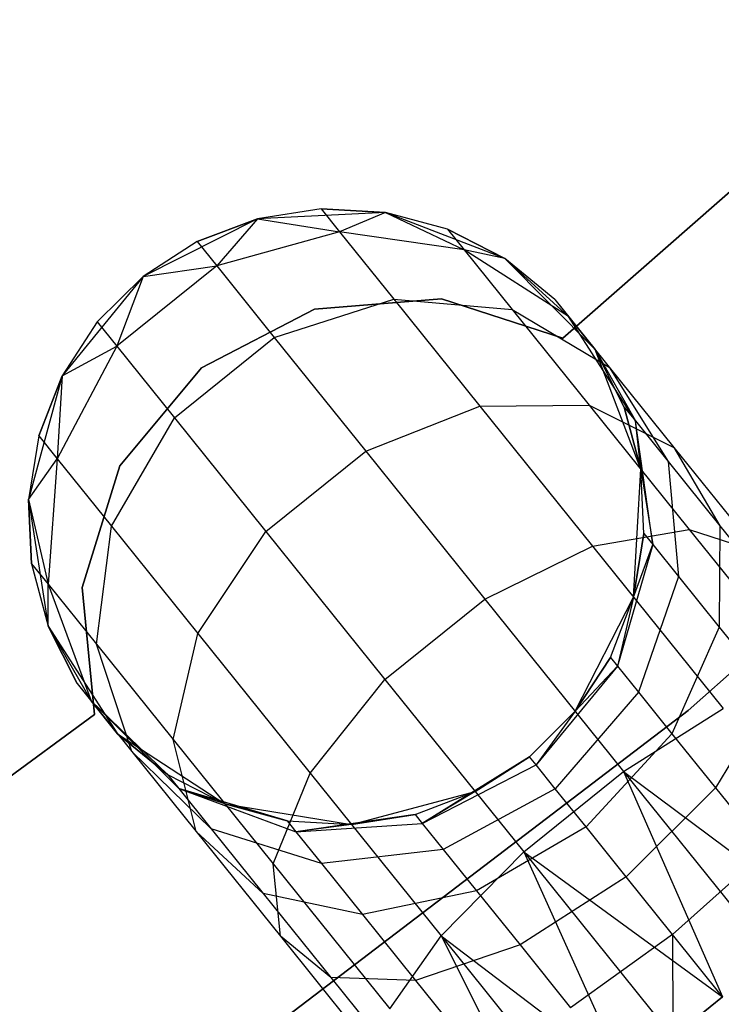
# Model space of a CAD drawing. Extents: x -189 to 189, y -189 to 189.
# Tile 385 of 591: x 24.86 to 27.13, y -33.71 to -30.51. Entities that reach past the tile are written whole.
import ezdxf

# ---------------------------------------------------------------- set-up
doc = ezdxf.new("R2010")
doc.units = 0
doc.header["$LTSCALE"] = 25.4
doc.layers.get('0').update_dxf_attribs({"linetype": 'CONTINUOUS'})

# ---------------------------------------------------------------- blocks, each defined once
blk = doc.blocks.new('CAMELEON-KENAI-C-12244_STL')
at = {"color": 0}
for p, q in [((27.7962, -30.5138, -2), (26.6172, -31.5472, -2)), ((26.6172, -31.5472, -4), (27.7962, -30.5138, -4)), ((26.6172, -31.5472, -4), (27.7962, -30.5138, -4)), ((27.7962, -30.5138, -2), (26.6172, -31.5472, -2)), ((29.4517, -30.5923, -1), (27.0239, -32.7558, -1)), ((27.0239, -32.7558, -8.5), (29.4517, -30.5923, -8.5)), ((27.0239, -32.7558, -8.5), (29.4517, -30.5923, -8.5)), ((29.4517, -30.5923, -1), (27.0239, -32.7558, -1)), ((25.833, -31.1275, -7.5), (25.6265, -31.1596, -2)), ((25.833, -31.1275, -7.5), (25.6265, -31.1596, -7.5)), ((25.833, -31.1275, -7.5), (25.6265, -31.1596, -2)), ((25.833, -31.1275, -7.5), (25.6265, -31.1596, -7.5)), ((26.0418, -31.1391, -2), (25.6265, -31.1596, -2)), ((26.0418, -31.1391, -2), (25.6265, -31.1596, -2)), ((26.0418, -31.1391, -7.5), (25.833, -31.1275, -7.5)), ((25.833, -31.1275, -7.5), (26.0418, -31.1391, -2)), ((25.833, -31.1275, -7.5), (26.0418, -31.1391, -2)), ((25.833, -31.1275, -7.5), (25.893, -31.2021, -8.227)), ((25.833, -31.1275, -7.5), (25.893, -31.2021, -8.227)), ((26.0418, -31.1391, -7.5), (25.833, -31.1275, -7.5)), ((26.0418, -31.1391, -7.5), (25.893, -31.2021, -8.227)), ((26.0418, -31.1391, -7.5), (25.893, -31.2021, -8.227)), ((26.4295, -31.2893, -2), (26.0418, -31.1391, -2)), ((26.2435, -31.1939, -7.5), (26.0418, -31.1391, -2)), ((26.4295, -31.2893, -2), (26.0418, -31.1391, -2)), ((26.2435, -31.1939, -7.5), (26.0418, -31.1391, -7.5)), ((26.0418, -31.1391, -7.5), (26.0418, -31.1391, -2)), ((26.2435, -31.1939, -7.5), (26.0418, -31.1391, -2)), ((26.0418, -31.1391, -7.5), (26.0418, -31.1391, -2)), ((26.0418, -31.1391, -7.5), (26.297, -31.2602, -8.147)), ((26.2435, -31.1939, -7.5), (26.0418, -31.1391, -7.5)), ((26.0418, -31.1391, -7.5), (26.297, -31.2602, -8.147)), ((25.6265, -31.1596, -2), (25.2554, -31.3473, -2)), ((25.6265, -31.1596, -2), (25.2554, -31.3473, -2)), ((25.6265, -31.1596, -7.5), (25.4311, -31.2339, -7.5)), ((25.4311, -31.2339, -7.5), (25.6265, -31.1596, -2)), ((25.4311, -31.2339, -7.5), (25.6265, -31.1596, -2)), ((25.6265, -31.1596, -7.5), (25.4311, -31.2339, -7.5)), ((25.6265, -31.1596, -7.5), (25.4947, -31.313, -8.2708)), ((25.6265, -31.1596, -7.5), (25.4947, -31.313, -8.2708)), ((25.6265, -31.1596, -7.5), (25.6265, -31.1596, -2)), ((25.6265, -31.1596, -7.5), (25.6265, -31.1596, -2)), ((25.6265, -31.1596, -7.5), (25.893, -31.2021, -8.227)), ((25.6265, -31.1596, -7.5), (25.893, -31.2021, -8.227)), ((25.893, -31.2021, -8.227), (25.4947, -31.313, -8.2708)), ((25.893, -31.2021, -8.227), (25.4947, -31.313, -8.2708)), ((26.297, -31.2602, -8.147), (25.893, -31.2021, -8.227)), ((25.893, -31.2021, -8.227), (26.069, -31.4207, -8.9045)), ((25.893, -31.2021, -8.227), (26.069, -31.4207, -8.9045)), ((26.297, -31.2602, -8.147), (25.893, -31.2021, -8.227)), ((26.4295, -31.2893, -7.5), (26.2435, -31.1939, -7.5)), ((26.2435, -31.1939, -7.5), (26.4295, -31.2893, -2)), ((26.2435, -31.1939, -7.5), (26.4295, -31.2893, -2)), ((26.2435, -31.1939, -7.5), (26.297, -31.2602, -8.147)), ((26.2435, -31.1939, -7.5), (26.297, -31.2602, -8.147)), ((26.4295, -31.2893, -7.5), (26.2435, -31.1939, -7.5)), ((25.4311, -31.2339, -7.5), (25.2554, -31.3473, -2)), ((25.4311, -31.2339, -7.5), (25.2554, -31.3473, -2)), ((25.4311, -31.2339, -7.5), (25.2554, -31.3473, -7.5)), ((25.4311, -31.2339, -7.5), (25.2554, -31.3473, -7.5)), ((25.4311, -31.2339, -7.5), (25.4947, -31.313, -8.2708)), ((25.4311, -31.2339, -7.5), (25.4947, -31.313, -8.2708)), ((26.4295, -31.2893, -7.5), (26.297, -31.2602, -8.147)), ((26.4295, -31.2893, -7.5), (26.297, -31.2602, -8.147)), ((26.6365, -31.4773, -8.0447), (26.297, -31.2602, -8.147)), ((26.297, -31.2602, -8.147), (26.4535, -31.4548, -8.75)), ((26.297, -31.2602, -8.147), (26.4535, -31.4548, -8.75)), ((26.6365, -31.4773, -8.0447), (26.297, -31.2602, -8.147)), ((26.7226, -31.5843, -2), (26.4295, -31.2893, -2)), ((26.5916, -31.4214, -7.5), (26.4295, -31.2893, -2)), ((26.7226, -31.5843, -2), (26.4295, -31.2893, -2)), ((26.5916, -31.4214, -7.5), (26.4295, -31.2893, -7.5)), ((26.4295, -31.2893, -7.5), (26.4295, -31.2893, -2)), ((26.5916, -31.4214, -7.5), (26.4295, -31.2893, -2)), ((26.4295, -31.2893, -7.5), (26.4295, -31.2893, -2)), ((26.4295, -31.2893, -7.5), (26.6365, -31.4773, -8.0447)), ((26.5916, -31.4214, -7.5), (26.4295, -31.2893, -7.5)), ((26.4295, -31.2893, -7.5), (26.6365, -31.4773, -8.0447)), ((25.4947, -31.313, -8.2708), (25.1707, -31.5737, -8.2708)), ((25.4947, -31.313, -8.2708), (25.1707, -31.5737, -8.2708)), ((25.2554, -31.3473, -7.5), (25.4947, -31.313, -8.2708)), ((25.2554, -31.3473, -7.5), (25.4947, -31.313, -8.2708)), ((25.4947, -31.313, -8.2708), (25.6812, -31.5448, -8.9891)), ((25.4947, -31.313, -8.2708), (25.6812, -31.5448, -8.9891)), ((25.2554, -31.3473, -2), (24.9927, -31.6696, -2)), ((25.2554, -31.3473, -2), (24.9927, -31.6696, -2)), ((25.2554, -31.3473, -2), (25.1071, -31.4946, -7.5)), ((25.2554, -31.3473, -7.5), (25.1071, -31.4946, -7.5)), ((25.2554, -31.3473, -2), (25.1071, -31.4946, -7.5)), ((25.2554, -31.3473, -7.5), (25.1071, -31.4946, -7.5)), ((25.2554, -31.3473, -7.5), (25.1707, -31.5737, -8.2708)), ((25.2554, -31.3473, -7.5), (25.1707, -31.5737, -8.2708)), ((25.2554, -31.3473, -7.5), (25.2554, -31.3473, -2)), ((25.2554, -31.3473, -7.5), (25.2554, -31.3473, -2)), ((25.6812, -31.5448, -8.9891), (26.069, -31.4207, -8.9045)), ((25.6812, -31.5448, -8.9891), (26.069, -31.4207, -8.9045)), ((26.2239, -31.4194, -2), (25.8118, -31.4535, -2)), ((25.8118, -31.4535, -4), (26.2239, -31.4194, -4)), ((25.8118, -31.4535, -4), (26.2239, -31.4194, -4)), ((26.2239, -31.4194, -2), (25.8118, -31.4535, -2)), ((26.069, -31.4207, -8.9045), (26.3488, -31.7685, -9.4863)), ((26.069, -31.4207, -8.9045), (26.3488, -31.7685, -9.4863)), ((26.069, -31.4207, -8.9045), (26.4535, -31.4548, -8.75)), ((26.069, -31.4207, -8.9045), (26.4535, -31.4548, -8.75)), ((26.6172, -31.5472, -2), (26.2239, -31.4194, -2)), ((26.2239, -31.4194, -2), (26.2239, -31.4194, -4)), ((26.2239, -31.4194, -4), (26.6172, -31.5472, -4)), ((26.2239, -31.4194, -2), (26.2239, -31.4194, -4)), ((26.2239, -31.4194, -4), (26.6172, -31.5472, -4)), ((26.6172, -31.5472, -2), (26.2239, -31.4194, -2)), ((26.5916, -31.4214, -7.5), (26.6365, -31.4773, -8.0447)), ((26.5916, -31.4214, -7.5), (26.7226, -31.5843, -2)), ((26.5916, -31.4214, -7.5), (26.7226, -31.5843, -2)), ((26.5916, -31.4214, -7.5), (26.6365, -31.4773, -8.0447)), ((25.8118, -31.4535, -2), (25.4448, -31.644, -2)), ((25.4448, -31.644, -4), (25.8118, -31.4535, -4)), ((25.4448, -31.644, -4), (25.8118, -31.4535, -4)), ((25.8118, -31.4535, -2), (25.4448, -31.644, -2)), ((25.8118, -31.4535, -2), (25.8118, -31.4535, -4)), ((25.8118, -31.4535, -2), (25.8118, -31.4535, -4)), ((26.4535, -31.4548, -8.75), (26.7026, -31.7643, -9.2678)), ((26.4535, -31.4548, -8.75), (26.7026, -31.7643, -9.2678)), ((26.4535, -31.4548, -8.75), (26.7683, -31.6411, -8.5523)), ((26.4535, -31.4548, -8.75), (26.7683, -31.6411, -8.5523)), ((25.1071, -31.4946, -7.5), (24.9927, -31.6696, -2)), ((25.1071, -31.4946, -7.5), (24.9927, -31.6696, -7.5)), ((25.1071, -31.4946, -7.5), (24.9927, -31.6696, -2)), ((25.1071, -31.4946, -7.5), (24.9927, -31.6696, -7.5)), ((25.1071, -31.4946, -7.5), (25.1707, -31.5737, -8.2708)), ((25.1071, -31.4946, -7.5), (25.1707, -31.5737, -8.2708)), ((26.7226, -31.5843, -7.5), (26.6365, -31.4773, -8.0447)), ((26.7226, -31.5843, -7.5), (26.6365, -31.4773, -8.0447)), ((26.8531, -31.8157, -7.9377), (26.6365, -31.4773, -8.0447)), ((26.6365, -31.4773, -8.0447), (26.7683, -31.6411, -8.5523)), ((26.6365, -31.4773, -8.0447), (26.7683, -31.6411, -8.5523)), ((26.8531, -31.8157, -7.9377), (26.6365, -31.4773, -8.0447)), ((25.3572, -31.8055, -8.9891), (25.6812, -31.5448, -8.9891)), ((25.3572, -31.8055, -8.9891), (25.6812, -31.5448, -8.9891)), ((25.6812, -31.5448, -8.9891), (25.9779, -31.9135, -9.6059)), ((25.6812, -31.5448, -8.9891), (25.9779, -31.9135, -9.6059)), ((26.6172, -31.5472, -2), (26.6172, -31.5472, -4)), ((26.6172, -31.5472, -2), (26.6172, -31.5472, -4)), ((25.1707, -31.5737, -8.2708), (24.9772, -31.9391, -8.227)), ((25.1707, -31.5737, -8.2708), (24.9772, -31.9391, -8.227)), ((24.9927, -31.6696, -7.5), (25.1707, -31.5737, -8.2708)), ((24.9927, -31.6696, -7.5), (25.1707, -31.5737, -8.2708)), ((25.1707, -31.5737, -8.2708), (25.3572, -31.8055, -8.9891)), ((25.1707, -31.5737, -8.2708), (25.3572, -31.8055, -8.9891)), ((26.8705, -31.9729, -2), (26.7226, -31.5843, -2)), ((26.817, -31.7708, -7.5), (26.7226, -31.5843, -2)), ((26.8705, -31.9729, -2), (26.7226, -31.5843, -2)), ((26.817, -31.7708, -7.5), (26.7226, -31.5843, -7.5)), ((26.7226, -31.5843, -7.5), (26.7226, -31.5843, -2)), ((26.817, -31.7708, -7.5), (26.7226, -31.5843, -2)), ((26.7226, -31.5843, -7.5), (26.7226, -31.5843, -2)), ((26.7226, -31.5843, -7.5), (26.8531, -31.8157, -7.9377)), ((26.817, -31.7708, -7.5), (26.7226, -31.5843, -7.5)), ((26.7226, -31.5843, -7.5), (26.8531, -31.8157, -7.9377)), ((25.4448, -31.644, -2), (25.1798, -31.9615, -2)), ((25.1798, -31.9615, -4), (25.4448, -31.644, -4)), ((25.1798, -31.9615, -4), (25.4448, -31.644, -4)), ((25.4448, -31.644, -2), (25.1798, -31.9615, -2)), ((25.4448, -31.644, -2), (25.4448, -31.644, -4)), ((25.4448, -31.644, -2), (25.4448, -31.644, -4)), ((26.7683, -31.6411, -8.5523), (26.978, -31.9016, -8.9881)), ((26.7683, -31.6411, -8.5523), (26.978, -31.9016, -8.9881)), ((26.7683, -31.6411, -8.5523), (26.959, -31.9473, -8.3455)), ((26.7683, -31.6411, -8.5523), (26.959, -31.9473, -8.3455)), ((24.9927, -31.6696, -2), (24.8838, -32.0709, -2)), ((24.9927, -31.6696, -2), (24.8838, -32.0709, -2)), ((24.9927, -31.6696, -7.5), (24.9172, -31.8645, -7.5)), ((24.9172, -31.8645, -7.5), (24.9927, -31.6696, -2)), ((24.9172, -31.8645, -7.5), (24.9927, -31.6696, -2)), ((24.9927, -31.6696, -7.5), (24.9172, -31.8645, -7.5)), ((24.9927, -31.6696, -7.5), (24.9772, -31.9391, -8.227)), ((24.9927, -31.6696, -7.5), (24.9772, -31.9391, -8.227)), ((24.9927, -31.6696, -7.5), (24.9927, -31.6696, -2)), ((24.9927, -31.6696, -7.5), (24.9927, -31.6696, -2)), ((25.9779, -31.9135, -9.6059), (26.3488, -31.7685, -9.4863)), ((25.9779, -31.9135, -9.6059), (26.3488, -31.7685, -9.4863)), ((26.3488, -31.7685, -9.4863), (26.7026, -31.7643, -9.2678)), ((26.3488, -31.7685, -9.4863), (26.7026, -31.7643, -9.2678)), ((26.3488, -31.7685, -9.4863), (26.7136, -32.2218, -9.9327)), ((26.3488, -31.7685, -9.4863), (26.7136, -32.2218, -9.9327)), ((26.7026, -31.7643, -9.2678), (27.0272, -32.1677, -9.6651)), ((26.7026, -31.7643, -9.2678), (27.0272, -32.1677, -9.6651)), ((26.7026, -31.7643, -9.2678), (26.978, -31.9016, -8.9881)), ((26.7026, -31.7643, -9.2678), (26.978, -31.9016, -8.9881)), ((26.8705, -31.9729, -7.5), (26.817, -31.7708, -7.5)), ((26.817, -31.7708, -7.5), (26.8705, -31.9729, -2)), ((26.817, -31.7708, -7.5), (26.8705, -31.9729, -2)), ((26.817, -31.7708, -7.5), (26.8531, -31.8157, -7.9377)), ((26.817, -31.7708, -7.5), (26.8531, -31.8157, -7.9377)), ((26.8705, -31.9729, -7.5), (26.817, -31.7708, -7.5)), ((25.1531, -32.1577, -8.9045), (25.3572, -31.8055, -8.9891)), ((25.1531, -32.1577, -8.9045), (25.3572, -31.8055, -8.9891)), ((25.3572, -31.8055, -8.9891), (25.654, -32.1742, -9.6059)), ((25.3572, -31.8055, -8.9891), (25.654, -32.1742, -9.6059)), ((26.8705, -31.9729, -7.5), (26.8531, -31.8157, -7.9377)), ((26.8705, -31.9729, -7.5), (26.8531, -31.8157, -7.9377)), ((26.9092, -32.2171, -7.8445), (26.8531, -31.8157, -7.9377)), ((26.8531, -31.8157, -7.9377), (26.959, -31.9473, -8.3455)), ((26.8531, -31.8157, -7.9377), (26.959, -31.9473, -8.3455)), ((26.9092, -32.2171, -7.8445), (26.8531, -31.8157, -7.9377)), ((24.9172, -31.8645, -7.5), (24.8838, -32.0709, -2)), ((24.9172, -31.8645, -7.5), (24.8838, -32.0709, -7.5)), ((24.9172, -31.8645, -7.5), (24.8838, -32.0709, -2)), ((24.9172, -31.8645, -7.5), (24.8838, -32.0709, -7.5)), ((24.9172, -31.8645, -7.5), (24.9772, -31.9391, -8.227)), ((24.9172, -31.8645, -7.5), (24.9772, -31.9391, -8.227)), ((25.654, -32.1742, -9.6059), (25.9779, -31.9135, -9.6059)), ((25.654, -32.1742, -9.6059), (25.9779, -31.9135, -9.6059)), ((25.9779, -31.9135, -9.6059), (26.3646, -32.394, -10.0792)), ((25.9779, -31.9135, -9.6059), (26.3646, -32.394, -10.0792)), ((26.978, -31.9016, -8.9881), (27.2513, -32.2412, -9.3226)), ((26.978, -31.9016, -8.9881), (27.2513, -32.2412, -9.3226)), ((26.978, -31.9016, -8.9881), (27.1275, -32.1567, -8.6957)), ((26.978, -31.9016, -8.9881), (27.1275, -32.1567, -8.6957)), ((24.8838, -32.0709, -7.5), (24.9772, -31.9391, -8.227)), ((24.8838, -32.0709, -7.5), (24.9772, -31.9391, -8.227)), ((24.9772, -31.9391, -8.227), (24.9475, -32.3461, -8.147)), ((24.9772, -31.9391, -8.227), (24.9475, -32.3461, -8.147)), ((24.9772, -31.9391, -8.227), (25.1531, -32.1577, -8.9045)), ((24.9772, -31.9391, -8.227), (25.1531, -32.1577, -8.9045)), ((26.959, -31.9473, -8.3455), (27.1275, -32.1567, -8.6957)), ((26.959, -31.9473, -8.3455), (27.1275, -32.1567, -8.6957)), ((26.959, -31.9473, -8.3455), (26.9925, -32.3207, -8.1654)), ((26.959, -31.9473, -8.3455), (26.9925, -32.3207, -8.1654)), ((25.1798, -31.9615, -2), (25.0579, -32.3566, -2)), ((25.0579, -32.3566, -4), (25.1798, -31.9615, -4)), ((25.0579, -32.3566, -4), (25.1798, -31.9615, -4)), ((25.1798, -31.9615, -2), (25.0579, -32.3566, -2)), ((25.1798, -31.9615, -2), (25.1798, -31.9615, -4)), ((25.1798, -31.9615, -2), (25.1798, -31.9615, -4)), ((26.8474, -32.3881, -2), (26.8705, -31.9729, -2)), ((26.8474, -32.3881, -2), (26.8705, -31.9729, -2)), ((26.8808, -32.1817, -7.5), (26.8705, -31.9729, -2)), ((26.8808, -32.1817, -7.5), (26.8705, -31.9729, -7.5)), ((26.8705, -31.9729, -7.5), (26.8705, -31.9729, -2)), ((26.8808, -32.1817, -7.5), (26.8705, -31.9729, -2)), ((26.8705, -31.9729, -7.5), (26.8705, -31.9729, -2)), ((26.8705, -31.9729, -7.5), (26.9092, -32.2171, -7.8445)), ((26.8808, -32.1817, -7.5), (26.8705, -31.9729, -7.5)), ((26.8705, -31.9729, -7.5), (26.9092, -32.2171, -7.8445)), ((24.8838, -32.0709, -2), (24.9476, -32.4818, -2)), ((24.8838, -32.0709, -7.5), (24.8838, -32.0709, -2)), ((24.8838, -32.0709, -7.5), (24.8838, -32.0709, -2)), ((24.8838, -32.0709, -7.5), (24.8941, -32.2797, -7.5)), ((24.8941, -32.2797, -7.5), (24.8838, -32.0709, -2)), ((24.8941, -32.2797, -7.5), (24.8838, -32.0709, -2)), ((24.8838, -32.0709, -2), (24.9476, -32.4818, -2)), ((24.8838, -32.0709, -7.5), (24.8941, -32.2797, -7.5)), ((24.8838, -32.0709, -7.5), (24.9475, -32.3461, -8.147)), ((24.8838, -32.0709, -7.5), (24.9475, -32.3461, -8.147)), ((25.1041, -32.5407, -8.75), (25.1531, -32.1577, -8.9045)), ((25.1041, -32.5407, -8.75), (25.1531, -32.1577, -8.9045)), ((25.1531, -32.1577, -8.9045), (25.433, -32.5055, -9.4863)), ((25.1531, -32.1577, -8.9045), (25.433, -32.5055, -9.4863)), ((25.433, -32.5055, -9.4863), (25.654, -32.1742, -9.6059)), ((25.433, -32.5055, -9.4863), (25.654, -32.1742, -9.6059)), ((25.654, -32.1742, -9.6059), (26.0406, -32.6547, -10.0792)), ((25.654, -32.1742, -9.6059), (26.0406, -32.6547, -10.0792)), ((26.7136, -32.2218, -9.9327), (27.0272, -32.1677, -9.6651)), ((26.7136, -32.2218, -9.9327), (27.0272, -32.1677, -9.6651)), ((27.0272, -32.1677, -9.6651), (27.4052, -32.6375, -9.9148)), ((27.0272, -32.1677, -9.6651), (27.4052, -32.6375, -9.9148)), ((27.0272, -32.1677, -9.6651), (27.2513, -32.2412, -9.3226)), ((27.0272, -32.1677, -9.6651), (27.2513, -32.2412, -9.3226)), ((27.1275, -32.1567, -8.6957), (27.1251, -32.4854, -8.4411)), ((27.1275, -32.1567, -8.6957), (27.1251, -32.4854, -8.4411)), ((27.1275, -32.1567, -8.6957), (27.347, -32.4295, -8.9644)), ((27.1275, -32.1567, -8.6957), (27.347, -32.4295, -8.9644)), ((26.8474, -32.3881, -7.5), (26.8808, -32.1817, -7.5)), ((26.8808, -32.1817, -7.5), (26.8474, -32.3881, -2)), ((26.8808, -32.1817, -7.5), (26.8474, -32.3881, -2)), ((26.8474, -32.3881, -7.5), (26.8808, -32.1817, -7.5)), ((26.8808, -32.1817, -7.5), (26.9092, -32.2171, -7.8445)), ((26.8808, -32.1817, -7.5), (26.9092, -32.2171, -7.8445)), ((26.3646, -32.394, -10.0792), (26.7136, -32.2218, -9.9327)), ((26.3646, -32.394, -10.0792), (26.7136, -32.2218, -9.9327)), ((26.7136, -32.2218, -9.9327), (27.1383, -32.7496, -10.2133)), ((26.7136, -32.2218, -9.9327), (27.1383, -32.7496, -10.2133)), ((26.9092, -32.2171, -7.8445), (26.7951, -32.6119, -7.7812)), ((26.9092, -32.2171, -7.8445), (26.7951, -32.6119, -7.7812)), ((26.8474, -32.3881, -7.5), (26.9092, -32.2171, -7.8445)), ((26.8474, -32.3881, -7.5), (26.9092, -32.2171, -7.8445)), ((26.9092, -32.2171, -7.8445), (26.9925, -32.3207, -8.1654)), ((26.9092, -32.2171, -7.8445), (26.9925, -32.3207, -8.1654)), ((24.8941, -32.2797, -7.5), (24.9476, -32.4818, -2)), ((24.8941, -32.2797, -7.5), (24.9476, -32.4818, -7.5)), ((24.8941, -32.2797, -7.5), (24.9476, -32.4818, -2)), ((24.8941, -32.2797, -7.5), (24.9476, -32.4818, -7.5)), ((24.8941, -32.2797, -7.5), (24.9475, -32.3461, -8.147)), ((24.8941, -32.2797, -7.5), (24.9475, -32.3461, -8.147)), ((26.9925, -32.3207, -8.1654), (26.8632, -32.6965, -8.0432)), ((26.9925, -32.3207, -8.1654), (26.8632, -32.6965, -8.0432)), ((26.9925, -32.3207, -8.1654), (27.1251, -32.4854, -8.4411)), ((26.9925, -32.3207, -8.1654), (27.1251, -32.4854, -8.4411)), ((24.9476, -32.4818, -7.5), (24.9475, -32.3461, -8.147)), ((24.9475, -32.3461, -8.147), (25.0869, -32.7243, -8.0447)), ((24.9476, -32.4818, -7.5), (24.9475, -32.3461, -8.147)), ((24.9475, -32.3461, -8.147), (25.0869, -32.7243, -8.0447)), ((24.9475, -32.3461, -8.147), (25.1041, -32.5407, -8.75)), ((24.9475, -32.3461, -8.147), (25.1041, -32.5407, -8.75)), ((25.0579, -32.3566, -2), (25.0579, -32.3566, -4)), ((25.0579, -32.3566, -2), (25.0579, -32.3566, -4)), ((25.0579, -32.3566, -2), (25.0981, -32.7682, -2)), ((25.0981, -32.7682, -4), (25.0579, -32.3566, -4)), ((25.0981, -32.7682, -4), (25.0579, -32.3566, -4)), ((25.0579, -32.3566, -2), (25.0981, -32.7682, -2)), ((26.0406, -32.6547, -10.0792), (26.3646, -32.394, -10.0792)), ((26.0406, -32.6547, -10.0792), (26.3646, -32.394, -10.0792)), ((26.3646, -32.394, -10.0792), (26.8149, -32.9536, -10.3767)), ((26.3646, -32.394, -10.0792), (26.8149, -32.9536, -10.3767)), ((26.6575, -32.758, -2), (26.8474, -32.3881, -2)), ((26.6575, -32.758, -2), (26.8474, -32.3881, -2)), ((26.7719, -32.5831, -7.5), (26.8474, -32.3881, -2)), ((26.7719, -32.5831, -7.5), (26.8474, -32.3881, -7.5)), ((26.7719, -32.5831, -7.5), (26.8474, -32.3881, -2)), ((26.7719, -32.5831, -7.5), (26.8474, -32.3881, -7.5)), ((26.8474, -32.3881, -7.5), (26.7951, -32.6119, -7.7812)), ((26.8474, -32.3881, -7.5), (26.7951, -32.6119, -7.7812)), ((26.8474, -32.3881, -7.5), (26.8474, -32.3881, -2)), ((26.8474, -32.3881, -7.5), (26.8474, -32.3881, -2)), ((24.9476, -32.4818, -2), (25.173, -32.8313, -2)), ((24.9476, -32.4818, -7.5), (24.9476, -32.4818, -2)), ((24.9476, -32.4818, -7.5), (24.9476, -32.4818, -2)), ((24.9476, -32.4818, -7.5), (25.042, -32.6684, -7.5)), ((25.042, -32.6684, -7.5), (24.9476, -32.4818, -2)), ((25.042, -32.6684, -7.5), (24.9476, -32.4818, -2)), ((24.9476, -32.4818, -2), (25.173, -32.8313, -2)), ((24.9476, -32.4818, -7.5), (25.042, -32.6684, -7.5)), ((24.9476, -32.4818, -7.5), (25.0869, -32.7243, -8.0447)), ((24.9476, -32.4818, -7.5), (25.0869, -32.7243, -8.0447)), ((27.1251, -32.4854, -8.4411), (26.9714, -32.831, -8.2682)), ((27.1251, -32.4854, -8.4411), (26.9714, -32.831, -8.2682)), ((27.1251, -32.4854, -8.4411), (27.2979, -32.7002, -8.6526)), ((27.1251, -32.4854, -8.4411), (27.2979, -32.7002, -8.6526)), ((25.3532, -32.8502, -9.2678), (25.433, -32.5055, -9.4863)), ((25.3532, -32.8502, -9.2678), (25.433, -32.5055, -9.4863)), ((25.433, -32.5055, -9.4863), (25.7977, -32.9588, -9.9327)), ((25.433, -32.5055, -9.4863), (25.7977, -32.9588, -9.9327)), ((25.2187, -32.8881, -8.5523), (25.1041, -32.5407, -8.75)), ((25.1041, -32.5407, -8.75), (25.3532, -32.8502, -9.2678)), ((25.1041, -32.5407, -8.75), (25.3532, -32.8502, -9.2678)), ((25.2187, -32.8881, -8.5523), (25.1041, -32.5407, -8.75)), ((26.6575, -32.758, -7.5), (26.7719, -32.5831, -7.5)), ((26.7719, -32.5831, -7.5), (26.6575, -32.758, -2)), ((26.7719, -32.5831, -7.5), (26.6575, -32.758, -2)), ((26.6575, -32.758, -7.5), (26.7719, -32.5831, -7.5)), ((26.7719, -32.5831, -7.5), (26.7951, -32.6119, -7.7812)), ((26.7719, -32.5831, -7.5), (26.7951, -32.6119, -7.7812)), ((26.7951, -32.6119, -7.7812), (26.5306, -32.932, -7.7588)), ((26.7951, -32.6119, -7.7812), (26.5306, -32.932, -7.7588)), ((26.6575, -32.758, -7.5), (26.7951, -32.6119, -7.7812)), ((26.6575, -32.758, -7.5), (26.7951, -32.6119, -7.7812)), ((26.7951, -32.6119, -7.7812), (26.8632, -32.6965, -8.0432)), ((26.7951, -32.6119, -7.7812), (26.8632, -32.6965, -8.0432)), ((25.042, -32.6684, -7.5), (25.173, -32.8313, -2)), ((25.042, -32.6684, -7.5), (25.173, -32.8313, -2)), ((25.042, -32.6684, -7.5), (25.0869, -32.7243, -8.0447)), ((25.042, -32.6684, -7.5), (25.0869, -32.7243, -8.0447)), ((25.7977, -32.9588, -9.9327), (26.0406, -32.6547, -10.0792)), ((25.7977, -32.9588, -9.9327), (26.0406, -32.6547, -10.0792)), ((26.0406, -32.6547, -10.0792), (26.4909, -33.2143, -10.3767)), ((26.0406, -32.6547, -10.0792), (26.4909, -33.2143, -10.3767)), ((26.8632, -32.6965, -8.0432), (26.5932, -33.0098, -8)), ((26.8632, -32.6965, -8.0432), (26.5932, -33.0098, -8)), ((26.8632, -32.6965, -8.0432), (26.9714, -32.831, -8.2682)), ((26.8632, -32.6965, -8.0432), (26.9714, -32.831, -8.2682)), ((27.2979, -32.7002, -8.6526), (27.1125, -33.0063, -8.4409)), ((27.2979, -32.7002, -8.6526), (27.1125, -33.0063, -8.4409)), ((25.173, -32.8313, -7.5), (25.0869, -32.7243, -8.0447)), ((25.3351, -32.9633, -7.5), (25.0869, -32.7243, -8.0447)), ((25.0869, -32.7243, -8.0447), (25.3712, -33.0082, -7.9377)), ((25.3351, -32.9633, -7.5), (25.0869, -32.7243, -8.0447)), ((25.173, -32.8313, -7.5), (25.0869, -32.7243, -8.0447)), ((25.0869, -32.7243, -8.0447), (25.3712, -33.0082, -7.9377)), ((25.0869, -32.7243, -8.0447), (25.2187, -32.8881, -8.5523)), ((25.0869, -32.7243, -8.0447), (25.2187, -32.8881, -8.5523)), ((26.8149, -32.9536, -10.3767), (27.1383, -32.7496, -10.2133)), ((26.8149, -32.9536, -10.3767), (27.1383, -32.7496, -10.2133)), ((25.0981, -32.7682, -2), (23.8351, -33.6976, -2)), ((23.8351, -33.6976, -4), (25.0981, -32.7682, -4)), ((23.8351, -33.6976, -4), (25.0981, -32.7682, -4)), ((25.0981, -32.7682, -2), (23.8351, -33.6976, -2)), ((27.0239, -32.7558, -1), (24.4377, -34.7272, -1)), ((24.4377, -34.7272, -8.5), (27.0239, -32.7558, -8.5)), ((24.4377, -34.7272, -8.5), (27.0239, -32.7558, -8.5)), ((27.0239, -32.7558, -1), (24.4377, -34.7272, -1)), ((25.0981, -32.7682, -2), (25.0981, -32.7682, -4)), ((25.0981, -32.7682, -2), (25.0981, -32.7682, -4)), ((26.5092, -32.9054, -2), (26.6575, -32.758, -2)), ((26.5092, -32.9054, -7.5), (26.6575, -32.758, -7.5)), ((26.5092, -32.9054, -2), (26.6575, -32.758, -2)), ((26.5092, -32.9054, -7.5), (26.6575, -32.758, -7.5)), ((26.6575, -32.758, -7.5), (26.5306, -32.932, -7.7588)), ((26.6575, -32.758, -7.5), (26.5306, -32.932, -7.7588)), ((26.6575, -32.758, -7.5), (26.6575, -32.758, -2)), ((26.6575, -32.758, -7.5), (26.6575, -32.758, -2)), ((27.0239, -32.7558, -8.5), (27.0239, -32.7558, -1)), ((27.0239, -32.7558, -8.5), (27.0239, -32.7558, -1)), ((25.173, -32.8313, -2), (25.5211, -33.0588, -2)), ((25.173, -32.8313, -7.5), (25.173, -32.8313, -2)), ((25.173, -32.8313, -7.5), (25.173, -32.8313, -2)), ((25.173, -32.8313, -7.5), (25.3351, -32.9633, -7.5)), ((25.3351, -32.9633, -7.5), (25.173, -32.8313, -2)), ((25.3351, -32.9633, -7.5), (25.173, -32.8313, -2)), ((25.173, -32.8313, -2), (25.5211, -33.0588, -2)), ((25.173, -32.8313, -7.5), (25.3351, -32.9633, -7.5)), ((26.9714, -32.831, -8.2682), (26.6929, -33.1336, -8.2071)), ((26.9714, -32.831, -8.2682), (26.6929, -33.1336, -8.2071)), ((26.9714, -32.831, -8.2682), (27.1125, -33.0063, -8.4409)), ((26.9714, -32.831, -8.2682), (27.1125, -33.0063, -8.4409)), ((25.4284, -33.1486, -8.9881), (25.3532, -32.8502, -9.2678)), ((25.3532, -32.8502, -9.2678), (25.6778, -33.2536, -9.6651)), ((25.3532, -32.8502, -9.2678), (25.6778, -33.2536, -9.6651)), ((25.4284, -33.1486, -8.9881), (25.3532, -32.8502, -9.2678)), ((25.4771, -33.1398, -8.3455), (25.2187, -32.8881, -8.5523)), ((25.2187, -32.8881, -8.5523), (25.4284, -33.1486, -8.9881)), ((25.2187, -32.8881, -8.5523), (25.4284, -33.1486, -8.9881)), ((25.4771, -33.1398, -8.3455), (25.2187, -32.8881, -8.5523)), ((26.5092, -32.9054, -7.5), (26.1614, -33.1219, -7.7812)), ((26.5092, -32.9054, -7.5), (26.1614, -33.1219, -7.7812)), ((26.3335, -33.0187, -2), (26.5092, -32.9054, -2)), ((26.3335, -33.0187, -7.5), (26.5092, -32.9054, -7.5)), ((26.3335, -33.0187, -2), (26.5092, -32.9054, -2)), ((26.3335, -33.0187, -7.5), (26.5092, -32.9054, -7.5)), ((26.5092, -32.9054, -7.5), (26.5092, -32.9054, -2)), ((26.5092, -32.9054, -7.5), (26.5092, -32.9054, -2)), ((26.5306, -32.932, -7.7588), (26.5092, -32.9054, -7.5)), ((26.5306, -32.932, -7.7588), (26.5092, -32.9054, -7.5)), ((26.1614, -33.1219, -7.7812), (26.5306, -32.932, -7.7588)), ((26.1614, -33.1219, -7.7812), (26.5306, -32.932, -7.7588)), ((26.5932, -33.0098, -8), (26.5306, -32.932, -7.7588)), ((26.5932, -33.0098, -8), (26.5306, -32.932, -7.7588)), ((25.3351, -32.9633, -7.5), (25.5211, -33.0588, -2)), ((25.3351, -32.9633, -7.5), (25.5211, -33.0588, -7.5)), ((25.3351, -32.9633, -7.5), (25.5211, -33.0588, -2)), ((25.3351, -32.9633, -7.5), (25.5211, -33.0588, -7.5)), ((25.3351, -32.9633, -7.5), (25.3712, -33.0082, -7.9377)), ((25.3351, -32.9633, -7.5), (25.3712, -33.0082, -7.9377)), ((25.6778, -33.2536, -9.6651), (25.7977, -32.9588, -9.9327)), ((25.6778, -33.2536, -9.6651), (25.7977, -32.9588, -9.9327)), ((25.7977, -32.9588, -9.9327), (26.2224, -33.4866, -10.2133)), ((25.7977, -32.9588, -9.9327), (26.2224, -33.4866, -10.2133)), ((26.4909, -33.2143, -10.3767), (26.8149, -32.9536, -10.3767)), ((26.4909, -33.2143, -10.3767), (26.8149, -32.9536, -10.3767)), ((26.8149, -32.9536, -10.3767), (27.1362, -33.6845, -10.5)), ((26.8149, -32.9536, -10.3767), (27.1362, -33.6845, -10.5)), ((26.8149, -32.9536, -10.3767), (27.2981, -33.5541, -10.4781)), ((26.8149, -32.9536, -10.3767), (27.2981, -33.5541, -10.4781)), ((26.8149, -32.9536, -10.3767), (27.453, -33.4295, -10.4135)), ((26.8149, -32.9536, -10.3767), (27.453, -33.4295, -10.4135)), ((25.7228, -33.1135, -7.5), (25.3712, -33.0082, -7.9377)), ((25.3712, -33.0082, -7.9377), (25.7513, -33.1489, -7.8445)), ((25.5211, -33.0588, -7.5), (25.3712, -33.0082, -7.9377)), ((25.7228, -33.1135, -7.5), (25.3712, -33.0082, -7.9377)), ((25.5211, -33.0588, -7.5), (25.3712, -33.0082, -7.9377)), ((25.3712, -33.0082, -7.9377), (25.7513, -33.1489, -7.8445)), ((25.3712, -33.0082, -7.9377), (25.4771, -33.1398, -8.3455)), ((25.3712, -33.0082, -7.9377), (25.4771, -33.1398, -8.3455)), ((25.9316, -33.1251, -2), (26.3335, -33.0187, -2)), ((25.9316, -33.1251, -2), (26.3335, -33.0187, -2)), ((26.1381, -33.093, -7.5), (26.3335, -33.0187, -2)), ((26.1381, -33.093, -7.5), (26.3335, -33.0187, -2)), ((26.1381, -33.093, -7.5), (26.3335, -33.0187, -7.5)), ((26.1381, -33.093, -7.5), (26.3335, -33.0187, -7.5)), ((26.3335, -33.0187, -7.5), (26.1614, -33.1219, -7.7812)), ((26.3335, -33.0187, -7.5), (26.1614, -33.1219, -7.7812)), ((26.5932, -33.0098, -8), (26.2294, -33.2065, -8.0432)), ((26.5932, -33.0098, -8), (26.2294, -33.2065, -8.0432)), ((26.3335, -33.0187, -7.5), (26.3335, -33.0187, -2)), ((26.3335, -33.0187, -7.5), (26.3335, -33.0187, -2)), ((26.6929, -33.1336, -8.2071), (26.5932, -33.0098, -8)), ((26.6929, -33.1336, -8.2071), (26.5932, -33.0098, -8)), ((27.1125, -33.0063, -8.4409), (26.8227, -33.295, -8.366)), ((27.1125, -33.0063, -8.4409), (26.8227, -33.295, -8.366)), ((27.1125, -33.0063, -8.4409), (27.2767, -33.2104, -8.5494)), ((27.1125, -33.0063, -8.4409), (27.2767, -33.2104, -8.5494)), ((25.5211, -33.0588, -2), (25.9316, -33.1251, -2)), ((25.5211, -33.0588, -7.5), (25.5211, -33.0588, -2)), ((25.5211, -33.0588, -7.5), (25.5211, -33.0588, -2)), ((25.5211, -33.0588, -7.5), (25.7228, -33.1135, -7.5)), ((25.7228, -33.1135, -7.5), (25.5211, -33.0588, -2)), ((25.7228, -33.1135, -7.5), (25.5211, -33.0588, -2)), ((25.5211, -33.0588, -2), (25.9316, -33.1251, -2)), ((25.5211, -33.0588, -7.5), (25.7228, -33.1135, -7.5)), ((26.1381, -33.093, -7.5), (25.7513, -33.1489, -7.8445)), ((26.1381, -33.093, -7.5), (25.7513, -33.1489, -7.8445)), ((25.9316, -33.1251, -7.5), (26.1381, -33.093, -7.5)), ((26.1381, -33.093, -7.5), (25.9316, -33.1251, -2)), ((26.1381, -33.093, -7.5), (25.9316, -33.1251, -2)), ((25.9316, -33.1251, -7.5), (26.1381, -33.093, -7.5)), ((26.1381, -33.093, -7.5), (26.1614, -33.1219, -7.7812)), ((26.1381, -33.093, -7.5), (26.1614, -33.1219, -7.7812)), ((25.7228, -33.1135, -7.5), (25.9316, -33.1251, -2)), ((25.7228, -33.1135, -7.5), (25.9316, -33.1251, -7.5)), ((25.7228, -33.1135, -7.5), (25.9316, -33.1251, -2)), ((25.7228, -33.1135, -7.5), (25.9316, -33.1251, -7.5)), ((25.7228, -33.1135, -7.5), (25.7513, -33.1489, -7.8445)), ((25.7228, -33.1135, -7.5), (25.7513, -33.1489, -7.8445)), ((25.7513, -33.1489, -7.8445), (26.1614, -33.1219, -7.7812)), ((25.7513, -33.1489, -7.8445), (26.1614, -33.1219, -7.7812)), ((25.9316, -33.1251, -7.5), (25.7513, -33.1489, -7.8445)), ((25.9316, -33.1251, -7.5), (25.7513, -33.1489, -7.8445)), ((25.9316, -33.1251, -7.5), (25.9316, -33.1251, -2)), ((25.9316, -33.1251, -7.5), (25.9316, -33.1251, -2)), ((26.1614, -33.1219, -7.7812), (26.2294, -33.2065, -8.0432)), ((26.1614, -33.1219, -7.7812), (26.2294, -33.2065, -8.0432)), ((26.6929, -33.1336, -8.2071), (26.3376, -33.341, -8.2682)), ((26.6929, -33.1336, -8.2071), (26.3376, -33.341, -8.2682)), ((26.8227, -33.295, -8.366), (26.6929, -33.1336, -8.2071)), ((26.8227, -33.295, -8.366), (26.6929, -33.1336, -8.2071)), ((25.6456, -33.3492, -8.6957), (25.4284, -33.1486, -8.9881)), ((25.4284, -33.1486, -8.9881), (25.7016, -33.4882, -9.3226)), ((25.4284, -33.1486, -8.9881), (25.7016, -33.4882, -9.3226)), ((25.6456, -33.3492, -8.6957), (25.4284, -33.1486, -8.9881)), ((25.8346, -33.2524, -8.1654), (25.4771, -33.1398, -8.3455)), ((25.4771, -33.1398, -8.3455), (25.6456, -33.3492, -8.6957)), ((25.4771, -33.1398, -8.3455), (25.6456, -33.3492, -8.6957)), ((25.8346, -33.2524, -8.1654), (25.4771, -33.1398, -8.3455)), ((25.7513, -33.1489, -7.8445), (25.8346, -33.2524, -8.1654)), ((25.7513, -33.1489, -7.8445), (25.8346, -33.2524, -8.1654)), ((26.2294, -33.2065, -8.0432), (25.8346, -33.2524, -8.1654)), ((26.2294, -33.2065, -8.0432), (25.8346, -33.2524, -8.1654)), ((26.2224, -33.4866, -10.2133), (26.4909, -33.2143, -10.3767)), ((26.2224, -33.4866, -10.2133), (26.4909, -33.2143, -10.3767)), ((26.2294, -33.2065, -8.0432), (26.3376, -33.341, -8.2682)), ((26.2294, -33.2065, -8.0432), (26.3376, -33.341, -8.2682)), ((26.4909, -33.2143, -10.3767), (26.8193, -33.9395, -10.4135)), ((26.4909, -33.2143, -10.3767), (26.8193, -33.9395, -10.4135)), ((26.4909, -33.2143, -10.3767), (26.9742, -33.8148, -10.4781)), ((26.4909, -33.2143, -10.3767), (26.9742, -33.8148, -10.4781)), ((26.4909, -33.2143, -10.3767), (27.1362, -33.6845, -10.5)), ((26.4909, -33.2143, -10.3767), (27.1362, -33.6845, -10.5)), ((27.2767, -33.2104, -8.5494), (26.9739, -33.4829, -8.4659)), ((27.2767, -33.2104, -8.5494), (26.9739, -33.4829, -8.4659)), ((25.7016, -33.4882, -9.3226), (25.6778, -33.2536, -9.6651)), ((25.6778, -33.2536, -9.6651), (26.0558, -33.7233, -9.9148)), ((25.6778, -33.2536, -9.6651), (26.0558, -33.7233, -9.9148)), ((25.7016, -33.4882, -9.3226), (25.6778, -33.2536, -9.6651)), ((25.8346, -33.2524, -8.1654), (25.9672, -33.4172, -8.4411)), ((25.8346, -33.2524, -8.1654), (25.9672, -33.4172, -8.4411)), ((26.8227, -33.295, -8.366), (26.4787, -33.5163, -8.4409)), ((26.8227, -33.295, -8.366), (26.4787, -33.5163, -8.4409)), ((26.9739, -33.4829, -8.4659), (26.8227, -33.295, -8.366)), ((26.9739, -33.4829, -8.4659), (26.8227, -33.295, -8.366)), ((25.9672, -33.4172, -8.4411), (25.6456, -33.3492, -8.6957)), ((25.6456, -33.3492, -8.6957), (25.8651, -33.622, -8.9644)), ((25.6456, -33.3492, -8.6957), (25.8651, -33.622, -8.9644)), ((25.9672, -33.4172, -8.4411), (25.6456, -33.3492, -8.6957)), ((26.3376, -33.341, -8.2682), (25.9672, -33.4172, -8.4411)), ((26.3376, -33.341, -8.2682), (25.9672, -33.4172, -8.4411)), ((26.3376, -33.341, -8.2682), (26.4787, -33.5163, -8.4409)), ((26.3376, -33.341, -8.2682), (26.4787, -33.5163, -8.4409)), ((25.9672, -33.4172, -8.4411), (26.14, -33.632, -8.6526)), ((25.9672, -33.4172, -8.4411), (26.14, -33.632, -8.6526)), ((26.9739, -33.4829, -8.4659), (26.643, -33.7204, -8.5494)), ((26.9739, -33.4829, -8.4659), (26.643, -33.7204, -8.5494)), ((27.1362, -33.6845, -8.5), (26.9739, -33.4829, -8.4659)), ((26.9739, -33.4829, -8.4659), (26.9742, -33.8148, -8.5219)), ((26.9739, -33.4829, -8.4659), (26.9742, -33.8148, -8.5219)), ((27.1362, -33.6845, -8.5), (26.9739, -33.4829, -8.4659)), ((25.8651, -33.622, -8.9644), (25.7016, -33.4882, -9.3226)), ((25.7016, -33.4882, -9.3226), (26.0199, -33.8836, -9.5328)), ((25.7016, -33.4882, -9.3226), (26.0199, -33.8836, -9.5328)), ((25.8651, -33.622, -8.9644), (25.7016, -33.4882, -9.3226)), ((26.0558, -33.7233, -9.9148), (26.2224, -33.4866, -10.2133)), ((26.0558, -33.7233, -9.9148), (26.2224, -33.4866, -10.2133)), ((26.4787, -33.5163, -8.4409), (26.14, -33.632, -8.6526)), ((26.4787, -33.5163, -8.4409), (26.14, -33.632, -8.6526)), ((26.2224, -33.4866, -10.2133), (26.5572, -34.1504, -10.1691)), ((26.2224, -33.4866, -10.2133), (26.5572, -34.1504, -10.1691)), ((26.2224, -33.4866, -10.2133), (26.6782, -34.053, -10.309)), ((26.2224, -33.4866, -10.2133), (26.6782, -34.053, -10.309)), ((26.2224, -33.4866, -10.2133), (26.8193, -33.9395, -10.4135)), ((26.2224, -33.4866, -10.2133), (26.8193, -33.9395, -10.4135)), ((26.4787, -33.5163, -8.4409), (26.643, -33.7204, -8.5494)), ((26.4787, -33.5163, -8.4409), (26.643, -33.7204, -8.5494)), ((26.14, -33.632, -8.6526), (25.8651, -33.622, -8.9644)), ((25.8651, -33.622, -8.9644), (26.1208, -33.9398, -9.1334)), ((25.8651, -33.622, -8.9644), (26.1208, -33.9398, -9.1334)), ((26.14, -33.632, -8.6526), (25.8651, -33.622, -8.9644)), ((26.14, -33.632, -8.6526), (26.3412, -33.882, -8.7855)), ((26.14, -33.632, -8.6526), (26.3412, -33.882, -8.7855)), ((26.9742, -33.8148, -8.5219), (27.1362, -33.6845, -8.5)), ((27.1362, -33.6845, -10.5), (26.9742, -33.8148, -10.4781)), ((26.9742, -33.8148, -8.5219), (27.1362, -33.6845, -8.5)), ((27.1362, -33.6845, -10.5), (26.9742, -33.8148, -10.4781))]:
    blk.add_line(p, q, dxfattribs=at)

msp = doc.modelspace()

# ---------------------------------------------------------------- block references
at = {"color": 0}
msp.add_blockref('CAMELEON-KENAI-C-12244_STL', (0, 0), dxfattribs=at)

doc.saveas('drawing.dxf')
